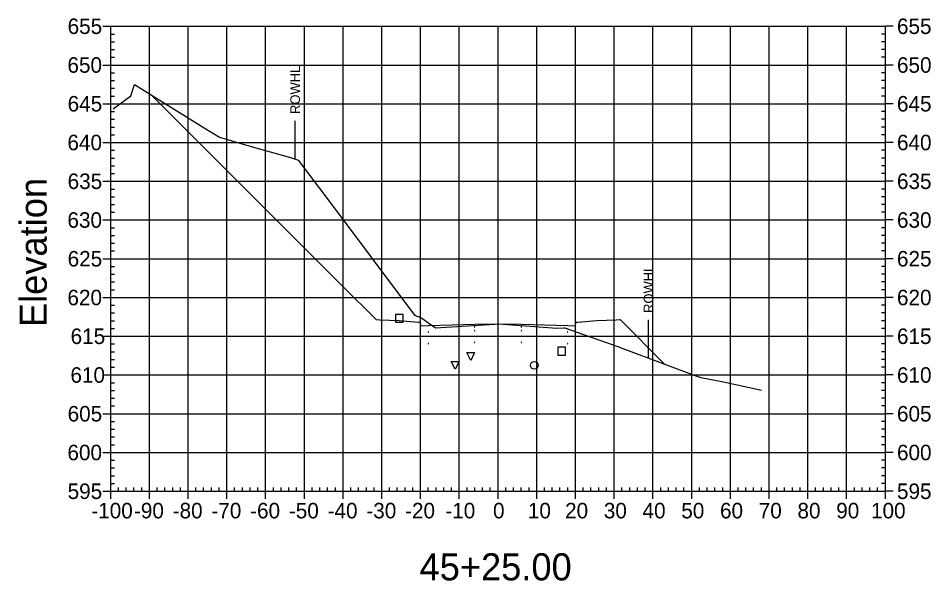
# Model space of a CAD drawing. Extents: x 708103 to 717568, y 374476 to 378707.
# Drawn here: x 711953.1 to 712188.7, y 377881.5 to 378026.7 of the extents above; entities that cross this region are included whole.
import ezdxf

# ---------------------------------------------------------------- set-up
doc = ezdxf.new("R2010")
doc.units = 0
for name, color, linetype in [('1', 7, 'Continuous'), ('10', 7, 'Continuous'), ('13', 7, 'Continuous'), ('14', 7, 'Continuous'), ('22', 7, 'Continuous'), ('4', 7, 'Continuous'), ('57', 7, 'Continuous'), ('60', 7, 'Continuous'), ('Existing', 7, 'Continuous'), ('XS_Right_of_Way', 7, 'Continuous')]:
    doc.layers.add(name, color=color, linetype=linetype)

msp = doc.modelspace()

# ---------------------------------------------------------------- linework, layer by layer
for points in [[(712070.93, 377947.01), (712071.03, 377947.01), (712071.03, 377947.11), (712070.93, 377947.11)], [(712076.93, 377947.13), (712077.03, 377947.13), (712077.03, 377947.23), (712076.93, 377947.23)], [(712082.93, 377947.01), (712083.03, 377947.01), (712083.03, 377947.11), (712082.93, 377947.11)], [(712058.93, 377945.65), (712059.03, 377945.65), (712059.03, 377945.75), (712058.93, 377945.75)], [(712070.93, 377946.01), (712071.03, 377946.01), (712071.03, 377946.11), (712070.93, 377946.11)], [(712076.93, 377946.13), (712077.03, 377946.13), (712077.03, 377946.23), (712076.93, 377946.23)], [(712082.93, 377946.01), (712083.03, 377946.01), (712083.03, 377946.11), (712082.93, 377946.11)], [(712094.93, 377945.65), (712095.03, 377945.65), (712095.03, 377945.75), (712094.93, 377945.75)], [(712058.93, 377942.65), (712059.03, 377942.65), (712059.03, 377942.75), (712058.93, 377942.75)], [(712070.93, 377943.01), (712071.03, 377943.01), (712071.03, 377943.11), (712070.93, 377943.11)], [(712076.93, 377943.13), (712077.03, 377943.13), (712077.03, 377943.23), (712076.93, 377943.23)], [(712082.93, 377943.01), (712083.03, 377943.01), (712083.03, 377943.11), (712082.93, 377943.11)], [(712094.93, 377942.65), (712095.03, 377942.65), (712095.03, 377942.75), (712094.93, 377942.75)]]:
    msp.add_lwpolyline(points, close=True)
at = {"layer": '1'}
for points in [[(712069.93, 377938.4), (712068.93, 377940.4), (712070.93, 377940.4)], [(712065.92, 377936.15), (712064.92, 377938.15), (712066.92, 377938.15)]]:
    msp.add_lwpolyline(points, close=True, dxfattribs=at)
at = {"layer": '10'}
msp.add_lwpolyline([(712050.51, 377948.26), (712052.51, 377948.26), (712052.51, 377950.26), (712050.51, 377950.26)], close=True, dxfattribs=at)
at = {"layer": '13'}
msp.add_circle((712086.36, 377937.13), 1, dxfattribs=at)
at = {"layer": '14'}
for points in [[(711987.63, 378006.78), (711987.63, 378006.83), (711987.63, 378006.78), (711987.58, 378006.78), (711987.63, 378006.78), (711987.63, 378006.73), (711987.63, 378006.78), (711987.68, 378006.78)], [(712058.98, 377947.37), (712058.98, 377947.42), (712058.98, 377947.37), (712058.93, 377947.37), (712058.98, 377947.37), (712058.98, 377947.32), (712058.98, 377947.37), (712059.03, 377947.37)], [(712076.98, 377947.85), (712076.98, 377947.9), (712076.98, 377947.85), (712076.93, 377947.85), (712076.98, 377947.85), (712076.98, 377947.8), (712076.98, 377947.85), (712077.03, 377947.85)], [(712094.98, 377947.37), (712094.98, 377947.42), (712094.98, 377947.37), (712094.93, 377947.37), (712094.98, 377947.37), (712094.98, 377947.32), (712094.98, 377947.37), (712095.03, 377947.37)], [(712119.97, 377937.44), (712119.97, 377937.49), (712119.97, 377937.44), (712119.92, 377937.44), (712119.97, 377937.44), (712119.97, 377937.39), (712119.97, 377937.44), (712120.02, 377937.44)]]:
    msp.add_lwpolyline(points, dxfattribs=at)
at = {"layer": '22'}
msp.add_lwpolyline([(711987.63, 378006.78), (712008.29, 377986.12), (712017.59, 377976.82), (712036.67, 377957.73), (712045.48, 377948.93), (712046.48, 377948.89), (712051.48, 377948.69), (712056.48, 377948.29), (712056.9, 377948.29), (712056.98, 377947.29), (712058.98, 377947.37), (712070.98, 377947.73), (712076.98, 377947.85), (712082.98, 377947.73), (712094.98, 377947.37), (712096.98, 377947.29), (712097.07, 377948.29), (712097.48, 377948.29), (712102.48, 377948.69), (712107.48, 377948.89), (712108.48, 377948.93), (712119.97, 377937.44)], dxfattribs=at)
at = {"layer": '4'}
msp.add_lwpolyline([(712092.42, 377939.78), (712094.42, 377939.78), (712094.42, 377941.78), (712092.42, 377941.78)], close=True, dxfattribs=at)
at = {"layer": '57'}
for p, q in [((711974.98, 378024.63), (711976.98, 378024.63)), ((711976.98, 378024.63), (712176.98, 378024.63)), ((711976.98, 377904.63), (711976.98, 378024.63)), ((711976.98, 377904.63), (711976.98, 378024.63)), ((711976.98, 378022.63), (711977.98, 378022.63)), ((711986.98, 377904.63), (711986.98, 378024.63)), ((711996.98, 377904.63), (711996.98, 378024.63)), ((712006.98, 377904.63), (712006.98, 378024.63)), ((712016.98, 377904.63), (712016.98, 378024.63)), ((712026.98, 377904.63), (712026.98, 378024.63)), ((712036.98, 377904.63), (712036.98, 378024.63)), ((712046.98, 377904.63), (712046.98, 378024.63)), ((712056.98, 377904.63), (712056.98, 378024.63)), ((712066.98, 377904.63), (712066.98, 378024.63)), ((712076.98, 377904.63), (712076.98, 378024.63)), ((712086.98, 377904.63), (712086.98, 378024.63)), ((712096.98, 377904.63), (712096.98, 378024.63)), ((712106.98, 377904.63), (712106.98, 378024.63)), ((712116.98, 377904.63), (712116.98, 378024.63)), ((712126.98, 377904.63), (712126.98, 378024.63)), ((712136.98, 377904.63), (712136.98, 378024.63)), ((712146.98, 377904.63), (712146.98, 378024.63)), ((712156.98, 377904.63), (712156.98, 378024.63)), ((712166.98, 377904.63), (712166.98, 378024.63)), ((712176.98, 378022.63), (712175.98, 378022.63)), ((712176.98, 377904.63), (712176.98, 378024.63)), ((712176.98, 377904.63), (712176.98, 378024.63)), ((712178.98, 378024.63), (712176.98, 378024.63)), ((711976.98, 378020.63), (711977.98, 378020.63)), ((712176.98, 378020.63), (712175.98, 378020.63)), ((711976.98, 378018.63), (711977.98, 378018.63)), ((712176.98, 378018.63), (712175.98, 378018.63)), ((711976.98, 378016.63), (711977.98, 378016.63)), ((712176.98, 378016.63), (712175.98, 378016.63)), ((711974.98, 378014.63), (711976.98, 378014.63)), ((711976.98, 378014.63), (712176.98, 378014.63)), ((712178.98, 378014.63), (712176.98, 378014.63)), ((711976.98, 378012.63), (711977.98, 378012.63)), ((711976.98, 378010.63), (711977.98, 378010.63)), ((712176.98, 378012.63), (712175.98, 378012.63)), ((712176.98, 378010.63), (712175.98, 378010.63)), ((711976.98, 378008.63), (711977.98, 378008.63)), ((712176.98, 378008.63), (712175.98, 378008.63)), ((711976.98, 378006.63), (711977.98, 378006.63)), ((712176.98, 378006.63), (712175.98, 378006.63)), ((711974.98, 378004.63), (711976.98, 378004.63)), ((711976.98, 378004.63), (712176.98, 378004.63)), ((712178.98, 378004.63), (712176.98, 378004.63)), ((711976.98, 378002.63), (711977.98, 378002.63)), ((712176.98, 378002.63), (712175.98, 378002.63)), ((711976.98, 378000.63), (711977.98, 378000.63)), ((712176.98, 378000.63), (712175.98, 378000.63)), ((711976.98, 377998.63), (711977.98, 377998.63)), ((711976.98, 377996.63), (711977.98, 377996.63)), ((712176.98, 377998.63), (712175.98, 377998.63)), ((712176.98, 377996.63), (712175.98, 377996.63)), ((711974.98, 377994.63), (711976.98, 377994.63)), ((711976.98, 377994.63), (712176.98, 377994.63)), ((712178.98, 377994.63), (712176.98, 377994.63)), ((711976.98, 377992.63), (711977.98, 377992.63)), ((712176.98, 377992.63), (712175.98, 377992.63)), ((711976.98, 377990.63), (711977.98, 377990.63)), ((712176.98, 377990.63), (712175.98, 377990.63)), ((711976.98, 377988.63), (711977.98, 377988.63)), ((712176.98, 377988.63), (712175.98, 377988.63)), ((711976.98, 377986.63), (711977.98, 377986.63)), ((712176.98, 377986.63), (712175.98, 377986.63)), ((711974.98, 377984.63), (711976.98, 377984.63)), ((711976.98, 377984.63), (712176.98, 377984.63)), ((711976.98, 377982.63), (711977.98, 377982.63)), ((712176.98, 377982.63), (712175.98, 377982.63)), ((712178.98, 377984.63), (712176.98, 377984.63)), ((711976.98, 377980.63), (711977.98, 377980.63)), ((712176.98, 377980.63), (712175.98, 377980.63)), ((711976.98, 377978.63), (711977.98, 377978.63)), ((712176.98, 377978.63), (712175.98, 377978.63)), ((711976.98, 377976.63), (711977.98, 377976.63)), ((712176.98, 377976.63), (712175.98, 377976.63)), ((711974.98, 377974.63), (711976.98, 377974.63)), ((711976.98, 377974.63), (712176.98, 377974.63)), ((712178.98, 377974.63), (712176.98, 377974.63)), ((711976.98, 377972.63), (711977.98, 377972.63)), ((711976.98, 377970.63), (711977.98, 377970.63)), ((712176.98, 377972.63), (712175.98, 377972.63)), ((712176.98, 377970.63), (712175.98, 377970.63)), ((711976.98, 377968.63), (711977.98, 377968.63)), ((712176.98, 377968.63), (712175.98, 377968.63)), ((711976.98, 377966.63), (711977.98, 377966.63)), ((712176.98, 377966.63), (712175.98, 377966.63)), ((711974.98, 377964.63), (711976.98, 377964.63)), ((711976.98, 377964.63), (712176.98, 377964.63)), ((712178.98, 377964.63), (712176.98, 377964.63)), ((711976.98, 377962.63), (711977.98, 377962.63)), ((712176.98, 377962.63), (712175.98, 377962.63)), ((711976.98, 377960.63), (711977.98, 377960.63)), ((712176.98, 377960.63), (712175.98, 377960.63)), ((711976.98, 377958.63), (711977.98, 377958.63)), ((711976.98, 377956.63), (711977.98, 377956.63)), ((712176.98, 377958.63), (712175.98, 377958.63)), ((712176.98, 377956.63), (712175.98, 377956.63)), ((711974.98, 377954.63), (711976.98, 377954.63)), ((711976.98, 377954.63), (712176.98, 377954.63)), ((712178.98, 377954.63), (712176.98, 377954.63)), ((711976.98, 377952.63), (711977.98, 377952.63)), ((712176.98, 377952.63), (712175.98, 377952.63)), ((711976.98, 377950.63), (711977.98, 377950.63)), ((712176.98, 377950.63), (712175.98, 377950.63)), ((711976.98, 377948.63), (711977.98, 377948.63)), ((712176.98, 377948.63), (712175.98, 377948.63)), ((711974.98, 377944.63), (711976.98, 377944.63)), ((711976.98, 377946.63), (711977.98, 377946.63)), ((711976.98, 377944.63), (712176.98, 377944.63)), ((712176.98, 377946.63), (712175.98, 377946.63)), ((712178.98, 377944.63), (712176.98, 377944.63)), ((711976.98, 377942.63), (711977.98, 377942.63)), ((712176.98, 377942.63), (712175.98, 377942.63)), ((711976.98, 377940.63), (711977.98, 377940.63)), ((712176.98, 377940.63), (712175.98, 377940.63)), ((711976.98, 377938.63), (711977.98, 377938.63)), ((712176.98, 377938.63), (712175.98, 377938.63)), ((711976.98, 377936.63), (711977.98, 377936.63)), ((712176.98, 377936.63), (712175.98, 377936.63)), ((711974.98, 377934.63), (711976.98, 377934.63)), ((711976.98, 377934.63), (712176.98, 377934.63)), ((712178.98, 377934.63), (712176.98, 377934.63)), ((711976.98, 377932.63), (711977.98, 377932.63)), ((711976.98, 377930.63), (711977.98, 377930.63)), ((712176.98, 377932.63), (712175.98, 377932.63)), ((712176.98, 377930.63), (712175.98, 377930.63)), ((711976.98, 377928.63), (711977.98, 377928.63)), ((712176.98, 377928.63), (712175.98, 377928.63)), ((711976.98, 377926.63), (711977.98, 377926.63)), ((712176.98, 377926.63), (712175.98, 377926.63)), ((711974.98, 377924.63), (711976.98, 377924.63)), ((711976.98, 377924.63), (712176.98, 377924.63)), ((712178.98, 377924.63), (712176.98, 377924.63)), ((711976.98, 377922.63), (711977.98, 377922.63)), ((712176.98, 377922.63), (712175.98, 377922.63)), ((711976.98, 377920.63), (711977.98, 377920.63)), ((712176.98, 377920.63), (712175.98, 377920.63)), ((711976.98, 377918.63), (711977.98, 377918.63)), ((711976.98, 377916.63), (711977.98, 377916.63)), ((712176.98, 377918.63), (712175.98, 377918.63)), ((712176.98, 377916.63), (712175.98, 377916.63)), ((711974.98, 377914.63), (711976.98, 377914.63)), ((711976.98, 377914.63), (712176.98, 377914.63)), ((712178.98, 377914.63), (712176.98, 377914.63)), ((711976.98, 377912.63), (711977.98, 377912.63)), ((712176.98, 377912.63), (712175.98, 377912.63)), ((711976.98, 377910.63), (711977.98, 377910.63)), ((712176.98, 377910.63), (712175.98, 377910.63)), ((711976.98, 377908.63), (711977.98, 377908.63)), ((712176.98, 377908.63), (712175.98, 377908.63)), ((711974.98, 377904.63), (711976.98, 377904.63)), ((711976.98, 377906.63), (711977.98, 377906.63)), ((711976.98, 377904.63), (712176.98, 377904.63)), ((711976.98, 377904.63), (712176.98, 377904.63)), ((711976.98, 377902.63), (711976.98, 377904.63)), ((711978.98, 377904.63), (711978.98, 377905.63)), ((711980.98, 377904.63), (711980.98, 377905.63)), ((711982.98, 377904.63), (711982.98, 377905.63)), ((711984.98, 377904.63), (711984.98, 377905.63)), ((711986.98, 377902.63), (711986.98, 377904.63)), ((711988.98, 377904.63), (711988.98, 377905.63)), ((711990.98, 377904.63), (711990.98, 377905.63)), ((711992.98, 377904.63), (711992.98, 377905.63)), ((711994.98, 377904.63), (711994.98, 377905.63)), ((711996.98, 377902.63), (711996.98, 377904.63)), ((711998.98, 377904.63), (711998.98, 377905.63)), ((712000.98, 377904.63), (712000.98, 377905.63)), ((712002.98, 377904.63), (712002.98, 377905.63)), ((712004.98, 377904.63), (712004.98, 377905.63)), ((712006.98, 377902.63), (712006.98, 377904.63)), ((712008.98, 377904.63), (712008.98, 377905.63)), ((712010.98, 377904.63), (712010.98, 377905.63)), ((712012.98, 377904.63), (712012.98, 377905.63)), ((712014.98, 377904.63), (712014.98, 377905.63)), ((712016.98, 377902.63), (712016.98, 377904.63)), ((712018.98, 377904.63), (712018.98, 377905.63)), ((712020.98, 377904.63), (712020.98, 377905.63)), ((712022.98, 377904.63), (712022.98, 377905.63)), ((712024.98, 377904.63), (712024.98, 377905.63)), ((712026.98, 377902.63), (712026.98, 377904.63)), ((712028.98, 377904.63), (712028.98, 377905.63)), ((712030.98, 377904.63), (712030.98, 377905.63)), ((712032.98, 377904.63), (712032.98, 377905.63)), ((712034.98, 377904.63), (712034.98, 377905.63)), ((712036.98, 377902.63), (712036.98, 377904.63)), ((712038.98, 377904.63), (712038.98, 377905.63)), ((712040.98, 377904.63), (712040.98, 377905.63)), ((712042.98, 377904.63), (712042.98, 377905.63)), ((712044.98, 377904.63), (712044.98, 377905.63)), ((712046.98, 377902.63), (712046.98, 377904.63)), ((712048.98, 377904.63), (712048.98, 377905.63)), ((712050.98, 377904.63), (712050.98, 377905.63)), ((712052.98, 377904.63), (712052.98, 377905.63)), ((712054.98, 377904.63), (712054.98, 377905.63)), ((712056.98, 377902.63), (712056.98, 377904.63)), ((712058.98, 377904.63), (712058.98, 377905.63)), ((712060.98, 377904.63), (712060.98, 377905.63)), ((712062.98, 377904.63), (712062.98, 377905.63)), ((712064.98, 377904.63), (712064.98, 377905.63)), ((712066.98, 377902.63), (712066.98, 377904.63)), ((712068.98, 377904.63), (712068.98, 377905.63)), ((712070.98, 377904.63), (712070.98, 377905.63)), ((712072.98, 377904.63), (712072.98, 377905.63)), ((712074.98, 377904.63), (712074.98, 377905.63)), ((712076.98, 377902.63), (712076.98, 377904.63)), ((712078.98, 377904.63), (712078.98, 377905.63)), ((712080.98, 377904.63), (712080.98, 377905.63)), ((712082.98, 377904.63), (712082.98, 377905.63)), ((712084.98, 377904.63), (712084.98, 377905.63)), ((712086.98, 377902.63), (712086.98, 377904.63)), ((712088.98, 377904.63), (712088.98, 377905.63)), ((712090.98, 377904.63), (712090.98, 377905.63)), ((712092.98, 377904.63), (712092.98, 377905.63)), ((712094.98, 377904.63), (712094.98, 377905.63)), ((712096.98, 377902.63), (712096.98, 377904.63)), ((712098.98, 377904.63), (712098.98, 377905.63)), ((712100.98, 377904.63), (712100.98, 377905.63)), ((712102.98, 377904.63), (712102.98, 377905.63)), ((712104.98, 377904.63), (712104.98, 377905.63)), ((712106.98, 377902.63), (712106.98, 377904.63)), ((712108.98, 377904.63), (712108.98, 377905.63)), ((712110.98, 377904.63), (712110.98, 377905.63)), ((712112.98, 377904.63), (712112.98, 377905.63)), ((712114.98, 377904.63), (712114.98, 377905.63)), ((712116.98, 377902.63), (712116.98, 377904.63)), ((712118.98, 377904.63), (712118.98, 377905.63)), ((712120.98, 377904.63), (712120.98, 377905.63)), ((712122.98, 377904.63), (712122.98, 377905.63)), ((712124.98, 377904.63), (712124.98, 377905.63)), ((712126.98, 377902.63), (712126.98, 377904.63)), ((712128.98, 377904.63), (712128.98, 377905.63)), ((712130.98, 377904.63), (712130.98, 377905.63)), ((712132.98, 377904.63), (712132.98, 377905.63)), ((712134.98, 377904.63), (712134.98, 377905.63)), ((712136.98, 377902.63), (712136.98, 377904.63)), ((712138.98, 377904.63), (712138.98, 377905.63)), ((712140.98, 377904.63), (712140.98, 377905.63)), ((712142.98, 377904.63), (712142.98, 377905.63)), ((712144.98, 377904.63), (712144.98, 377905.63)), ((712146.98, 377902.63), (712146.98, 377904.63)), ((712148.98, 377904.63), (712148.98, 377905.63)), ((712150.98, 377904.63), (712150.98, 377905.63)), ((712152.98, 377904.63), (712152.98, 377905.63)), ((712154.98, 377904.63), (712154.98, 377905.63)), ((712156.98, 377902.63), (712156.98, 377904.63)), ((712158.98, 377904.63), (712158.98, 377905.63)), ((712160.98, 377904.63), (712160.98, 377905.63)), ((712162.98, 377904.63), (712162.98, 377905.63)), ((712164.98, 377904.63), (712164.98, 377905.63)), ((712166.98, 377902.63), (712166.98, 377904.63)), ((712168.98, 377904.63), (712168.98, 377905.63)), ((712170.98, 377904.63), (712170.98, 377905.63)), ((712172.98, 377904.63), (712172.98, 377905.63)), ((712174.98, 377904.63), (712174.98, 377905.63)), ((712176.98, 377906.63), (712175.98, 377906.63)), ((712176.98, 377902.63), (712176.98, 377904.63)), ((712178.98, 377904.63), (712176.98, 377904.63))]:
    msp.add_line(p, q, dxfattribs=at)
at = {"layer": 'Existing'}
msp.add_lwpolyline([(711977.64, 378003.28), (711982.2, 378006.69), (711983.12, 378009.6), (712001.1, 377998.38), (712005.04, 377995.98), (712013.27, 377993.58), (712023.37, 377990.72), (712024.92, 377990.26), (712025.38, 377990.11), (712033.38, 377979.49), (712055.38, 377950.08), (712057.07, 377949.44), (712060.84, 377946.84), (712076.14, 377947.79), (712076.99, 377947.84), (712077.12, 377947.83), (712092.13, 377946.7), (712093.96, 377946.81), (712094.22, 377946.8), (712097.29, 377945.66), (712107.93, 377942), (712109.91, 377941.22), (712128.34, 377934.3), (712129.31, 377934.02), (712135.23, 377932.85), (712145.02, 377930.68)], dxfattribs=at)
at = {"layer": 'XS_Right_of_Way'}
for p, q in [((712024.53, 378000.24), (712024.53, 377990.24)), ((712115.77, 377948.88), (712115.77, 377938.88))]:
    msp.add_line(p, q, dxfattribs=at)

# ---------------------------------------------------------------- texts
at = {"layer": '1'}
msp.add_text('45+25.00', height=7, dxfattribs=at).set_placement((712056.71, 377881.63))
at = {"layer": '14'}
for p in [(712046.45, 377948.84), (712046.45, 377948.17), (712051.45, 377947.97), (712102.45, 377947.97), (712107.45, 377948.84), (712107.45, 377948.17)]:
    msp.add_text('+', height=0.1, dxfattribs=at).set_placement(p)
at = {"layer": '57'}
for s, p in [('655', (711965.86, 378022.63)), ('655', (712179.98, 378022.63)), ('650', (711965.81, 378012.63)), ('650', (712179.98, 378012.63)), ('645', (711965.86, 378002.63)), ('645', (712179.98, 378002.63)), ('640', (711965.81, 377992.63)), ('640', (712179.98, 377992.63)), ('635', (711965.86, 377982.63)), ('635', (712179.98, 377982.63)), ('630', (711965.81, 377972.63)), ('630', (712179.98, 377972.63)), ('625', (711965.86, 377962.63)), ('625', (712179.98, 377962.63)), ('620', (711965.81, 377952.63)), ('620', (712179.98, 377952.63)), ('615', (711966.63, 377942.63)), ('615', (712179.98, 377942.63)), ('610', (711966.58, 377932.63)), ('610', (712179.98, 377932.63)), ('605', (711965.86, 377922.63)), ('605', (712179.98, 377922.63)), ('600', (711965.81, 377912.63)), ('600', (712179.98, 377912.63)), ('595', (711965.86, 377902.63)), ('595', (712179.98, 377902.63)), ('-100', (711971.97, 377897.63)), ('-90', (711982.98, 377897.63)), ('-80', (711992.98, 377897.63)), ('-70', (712002.98, 377897.63)), ('-60', (712012.98, 377897.63)), ('-50', (712022.98, 377897.63)), ('-40', (712032.98, 377897.63)), ('-30', (712042.98, 377897.63)), ('-20', (712052.98, 377897.63)), ('-10', (712063.37, 377897.63)), ('0', (712075.69, 377897.63)), ('10', (712084.68, 377897.63)), ('20', (712094.29, 377897.63)), ('30', (712104.29, 377897.63)), ('40', (712114.29, 377897.63)), ('50', (712124.29, 377897.63)), ('60', (712134.29, 377897.63)), ('70', (712144.29, 377897.63)), ('80', (712154.29, 377897.63)), ('90', (712164.29, 377897.63)), ('100', (712173.28, 377897.63))]:
    msp.add_text(s, height=4, dxfattribs=at).set_placement(p)
at = {"layer": '60'}
msp.add_text('Elevation', height=7, rotation=90, dxfattribs=at).set_placement((711960.48, 377946.99))
at = {"layer": 'XS_Right_of_Way'}
for p in [(712025.85, 378002), (712117.09, 377950.65)]:
    msp.add_text('ROWHL', height=2.5, rotation=90, dxfattribs=at).set_placement(p)

doc.saveas('drawing.dxf')
